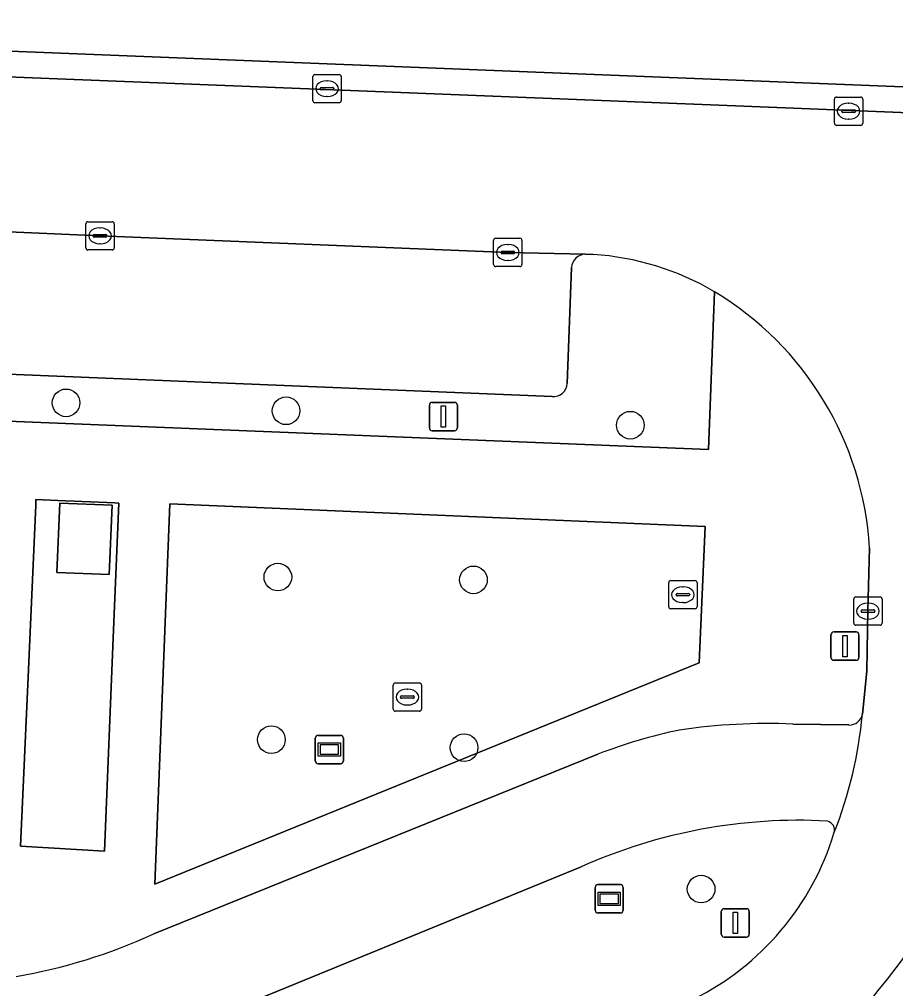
# Model space of a CAD drawing. Extents: x 160888 to 161385, y 386490 to 386908.
# Drawn here: x 161000.12 to 161031.08, y 386737.32 to 386771.57 of the extents above; entities that cross this region are included whole.
import ezdxf

# ---------------------------------------------------------------- set-up
doc = ezdxf.new("R2010")
doc.units = 0
for name, color, linetype in [('IMGEO_Berm_groen', 7, 'Continuous'), ('IMGEO_Boom', 7, 'Continuous'), ('IMGEO_Fietspad_gesloten', 7, 'Continuous'), ('IMGEO_Groenvoorziening', 7, 'Continuous'), ('IMGEO_Haag', 7, 'Continuous'), ('IMGEO_Kolk', 7, 'Continuous'), ('IMGEO_Lage_trafo', 7, 'Continuous'), ('IMGEO_Lichtmast', 7, 'Continuous'), ('IMGEO_Parkeervlak_open', 7, 'Continuous'), ('IMGEO_Reclamebord', 7, 'Continuous'), ('IMGEO_Rijbaan_lokaal_open', 7, 'Continuous'), ('IMGEO_Verkeersbordpaal', 7, 'Continuous'), ('IMGEO_Verkeerseiland_open', 7, 'Continuous'), ('IMGEO_Voetpad_open', 7, 'Continuous'), ('IMGEO_Wegwijzer', 7, 'Continuous')]:
    doc.layers.add(name, color=color, linetype=linetype)

msp = doc.modelspace()

# ---------------------------------------------------------------- linework, layer by layer
at = {"layer": 'IMGEO_Berm_groen'}
msp.add_lwpolyline([(161019.969, 386741.623), (161005.984, 386735.898), (161002.436, 386734.648), (161000, 386734.178), (160998.243, 386734.057), (160994.79, 386734.023), (160990.998, 386734.2), (160955.395, 386735.634)], dxfattribs=at)
for centre, radius, start, end in [((161027.672, 386724.407), 18.86, 86.9565, 114.1047), ((161028.592, 386742.922), 0.329, 340.8076, 75.8099), ((161019.655, 386745.612), 9.662, 296.3325, 343.1641)]:
    msp.add_arc(centre, radius, start, end, dxfattribs=at)
at = {"layer": 'IMGEO_Boom'}
for centre in [(161001.77, 386758.017), (161009.543, 386757.736), (161021.706, 386757.228), (161009.252, 386751.86), (161016.164, 386751.763), (161009.025, 386746.116), (161015.833, 386745.834), (161024.209, 386740.836)]:
    msp.add_circle(centre, 0.489, dxfattribs=at)
at = {"layer": 'IMGEO_Fietspad_gesloten'}
for points in [[(161029.432, 386746.635), (161027.454, 386746.669)], [(161020.564, 386745.601), (161004.866, 386739.253)], [(160992.282, 386737.671), (160955.08, 386739.168), (160921.46, 386740.524), (160922.279, 386736.94), (160925.661, 386736.849), (160955.395, 386735.634), (160990.998, 386734.2), (160994.79, 386734.023), (160998.243, 386734.057), (161000, 386734.178), (161002.436, 386734.648), (161005.984, 386735.898), (161019.969, 386741.623)]]:
    msp.add_lwpolyline(points, dxfattribs=at)
for centre, radius, start, end in [((161014.576, 386748.458), 15.399, 338.4966, 354.6213), ((161029.448, 386747.101), 0.467, 267.9771, 349.3425), ((161026.578, 386725.27), 21.417, 87.6554, 98.4032), ((161027.136, 386728.746), 18.091, 101.762, 111.3008), ((161027.672, 386724.407), 18.86, 86.9565, 114.1047), ((161028.592, 386742.922), 0.329, 340.8076, 75.8099), ((160996.766, 386756.848), 19.37, 279.6107, 294.7188)]:
    msp.add_arc(centre, radius, start, end, dxfattribs=at)
at = {"layer": 'IMGEO_Groenvoorziening'}
for points in [[(161040.477, 386768.819), (160971.789, 386771.566)], [(160971.292, 386770.67), (161024.832, 386768.53)], [(161024.832, 386768.53), (161040.927, 386767.887)], [(160959.343, 386767.626), (160959.307, 386766.728), (160959.002, 386759.048), (160988.523, 386757.824), (161000, 386757.358), (161024.466, 386756.364), (161024.679, 386761.943)], [(161020.39, 386763.259), (161020.116, 386763.266)], [(161019.631, 386762.8), (161019.476, 386758.706)], [(161018.946, 386758.238), (161000, 386759.013), (160988.591, 386759.479), (160965.706, 386760.42)]]:
    msp.add_lwpolyline(points, dxfattribs=at)
for points in [[(161003.447, 386750), (161003.629, 386754.478), (161003.492, 386754.484), (161001.482, 386754.567), (161000.705, 386754.599), (161000.697, 386754.405), (161000.443, 386748.593), (161000.155, 386742.356), (161003.129, 386742.174)], [(161003.297, 386751.95), (161001.444, 386752.026), (161001.545, 386754.474), (161003.398, 386754.397)], [(161024.348, 386753.648), (161005.439, 386754.448), (161004.911, 386741.011), (161024.141, 386748.828)]]:
    msp.add_lwpolyline(points, close=True, dxfattribs=at)
for centre, radius, start, end in [((161020.125, 386762.771), 0.495, 91.0243, 176.6866), ((161019.784, 386753.637), 9.641, 59.4874, 86.3973), ((161018.978, 386758.736), 0.499, 266.3832, 356.5071)]:
    msp.add_arc(centre, radius, start, end, dxfattribs=at)
at = {"layer": 'IMGEO_Haag'}
for points in [[(161040.477, 386768.819), (160971.789, 386771.566)], [(160971.292, 386770.67), (161024.832, 386768.53)], [(161024.832, 386768.53), (161040.927, 386767.887)], [(160959.343, 386767.626), (160959.307, 386766.728), (160959.002, 386759.048), (160988.523, 386757.824), (161000, 386757.358), (161024.466, 386756.364), (161024.679, 386761.943)], [(161020.39, 386763.259), (161020.116, 386763.266)], [(161019.631, 386762.8), (161019.476, 386758.706)], [(161018.946, 386758.238), (161000, 386759.013), (160988.591, 386759.479), (160965.706, 386760.42)]]:
    msp.add_lwpolyline(points, dxfattribs=at)
for centre, radius, start, end in [((161020.125, 386762.771), 0.495, 91.0243, 176.6866), ((161019.784, 386753.637), 9.641, 59.4874, 86.3973), ((161018.978, 386758.736), 0.499, 266.3832, 356.5071)]:
    msp.add_arc(centre, radius, start, end, dxfattribs=at)
at = {"layer": 'IMGEO_Kolk'}
for p, q in [((161010.489, 386768.692), (161010.489, 386769.544)), ((161010.564, 386769.618), (161011.416, 386769.618)), ((161011.49, 386769.544), (161011.49, 386768.692)), ((161010.977, 386769.398), (161011.002, 386769.398)), ((161010.748, 386769.112), (161010.748, 386769.124)), ((161011.186, 386769.075), (161010.788, 386769.075)), ((161010.791, 386769.161), (161011.189, 386769.161)), ((161011.232, 386769.124), (161011.232, 386769.112)), ((161011.416, 386768.618), (161010.564, 386768.618)), ((161011, 386768.838), (161010.975, 386768.838)), ((161028.919, 386767.896), (161028.919, 386768.748)), ((161028.994, 386768.822), (161029.846, 386768.822)), ((161029.407, 386768.602), (161029.432, 386768.602)), ((161029.92, 386768.748), (161029.92, 386767.896)), ((161029.178, 386768.316), (161029.178, 386768.328)), ((161029.616, 386768.279), (161029.218, 386768.279)), ((161029.221, 386768.365), (161029.619, 386768.365)), ((161029.662, 386768.328), (161029.662, 386768.316)), ((161029.846, 386767.822), (161028.994, 386767.822)), ((161029.43, 386768.042), (161029.405, 386768.042)), ((161002.543, 386764.418), (161003.395, 386764.418)), ((161002.468, 386763.492), (161002.468, 386764.344)), ((161002.956, 386764.198), (161002.981, 386764.198)), ((161003.469, 386764.344), (161003.469, 386763.492)), ((161002.727, 386763.912), (161002.727, 386763.924)), ((161003.165, 386763.875), (161002.767, 386763.875)), ((161002.77, 386763.961), (161003.168, 386763.961)), ((161003.211, 386763.924), (161003.211, 386763.912)), ((161016.877, 386762.905), (161016.877, 386763.757)), ((161016.952, 386763.831), (161017.804, 386763.831)), ((161017.878, 386763.757), (161017.878, 386762.905)), ((161003.395, 386763.418), (161002.543, 386763.418)), ((161002.979, 386763.638), (161002.954, 386763.638)), ((161017.179, 386763.374), (161017.577, 386763.374)), ((161017.365, 386763.611), (161017.39, 386763.611)), ((161017.136, 386763.325), (161017.136, 386763.337)), ((161017.574, 386763.288), (161017.176, 386763.288)), ((161017.388, 386763.051), (161017.363, 386763.051)), ((161017.62, 386763.337), (161017.62, 386763.325)), ((161017.804, 386762.831), (161016.952, 386762.831)), ((161023.137, 386751.739), (161023.989, 386751.739)), ((161023.062, 386750.813), (161023.062, 386751.665)), ((161023.55, 386751.519), (161023.575, 386751.519)), ((161024.063, 386751.665), (161024.063, 386750.813)), ((161023.321, 386751.233), (161023.321, 386751.245)), ((161023.759, 386751.196), (161023.361, 386751.196)), ((161023.364, 386751.282), (161023.762, 386751.282)), ((161023.805, 386751.245), (161023.805, 386751.233)), ((161029.602, 386750.232), (161029.602, 386751.084)), ((161029.677, 386751.158), (161030.529, 386751.158)), ((161030.603, 386751.084), (161030.603, 386750.232)), ((161023.989, 386750.739), (161023.137, 386750.739)), ((161023.573, 386750.959), (161023.548, 386750.959)), ((161029.904, 386750.701), (161030.302, 386750.701)), ((161030.09, 386750.938), (161030.115, 386750.938)), ((161029.861, 386750.652), (161029.861, 386750.664)), ((161030.299, 386750.615), (161029.901, 386750.615)), ((161030.113, 386750.378), (161030.088, 386750.378)), ((161030.345, 386750.664), (161030.345, 386750.652)), ((161030.529, 386750.158), (161029.677, 386750.158)), ((161013.328, 386747.195), (161013.328, 386748.047)), ((161013.403, 386748.121), (161014.255, 386748.121)), ((161014.329, 386748.047), (161014.329, 386747.195)), ((161013.587, 386747.615), (161013.587, 386747.627)), ((161013.63, 386747.664), (161014.028, 386747.664)), ((161013.816, 386747.901), (161013.841, 386747.901)), ((161014.071, 386747.627), (161014.071, 386747.615)), ((161014.025, 386747.578), (161013.627, 386747.578)), ((161013.839, 386747.341), (161013.814, 386747.341)), ((161014.255, 386747.121), (161013.403, 386747.121))]:
    msp.add_line(p, q, dxfattribs=at)
for points in [[(161010.489, 386768.692), (161010.489, 386769.544)], [(161010.564, 386769.618), (161011.416, 386769.618)], [(161011.49, 386769.544), (161011.49, 386768.692)], [(161011.416, 386768.618), (161010.564, 386768.618)], [(161028.919, 386767.896), (161028.919, 386768.748)], [(161028.994, 386768.822), (161029.846, 386768.822)], [(161029.92, 386768.748), (161029.92, 386767.896)], [(161029.846, 386767.822), (161028.994, 386767.822)], [(161002.543, 386764.418), (161003.395, 386764.418)], [(161002.468, 386763.492), (161002.468, 386764.344)], [(161003.469, 386764.344), (161003.469, 386763.492)], [(161016.877, 386762.905), (161016.877, 386763.757)], [(161016.952, 386763.831), (161017.804, 386763.831)], [(161017.878, 386763.757), (161017.878, 386762.905)], [(161003.395, 386763.418), (161002.543, 386763.418)], [(161017.804, 386762.831), (161016.952, 386762.831)], [(161023.137, 386751.739), (161023.989, 386751.739)], [(161023.062, 386750.813), (161023.062, 386751.665)], [(161024.063, 386751.665), (161024.063, 386750.813)], [(161029.602, 386750.232), (161029.602, 386751.084)], [(161029.677, 386751.158), (161030.529, 386751.158)], [(161030.603, 386751.084), (161030.603, 386750.232)], [(161023.989, 386750.739), (161023.137, 386750.739)], [(161030.529, 386750.158), (161029.677, 386750.158)], [(161013.328, 386747.195), (161013.328, 386748.047)], [(161013.403, 386748.121), (161014.255, 386748.121)], [(161014.329, 386748.047), (161014.329, 386747.195)], [(161014.255, 386747.121), (161013.403, 386747.121)]]:
    msp.add_lwpolyline(points, dxfattribs=at)
for centre, radius, start, end in [((161010.566, 386769.542), 0.0765, 91.552, 178.448), ((161010.566, 386769.542), 0.0765, 91.552, 178.448), ((161011.414, 386769.542), 0.0765, 1.552, 88.448), ((161011.414, 386769.542), 0.0765, 1.552, 88.448), ((161010.788, 386769.121), 0.0403, 85.8775, 175.7526), ((161010.785, 386769.111), 0.0366, 178.938, 274.7102), ((161011.189, 386769.118), 0.043, 264.8664, 352.4533), ((161011.193, 386769.123), 0.0386, 1.7309, 96.639), ((161010.566, 386768.694), 0.0765, 181.552, 268.448), ((161010.566, 386768.694), 0.0765, 181.552, 268.448), ((161011.414, 386768.694), 0.0765, 271.552, 358.448), ((161011.414, 386768.694), 0.0765, 271.552, 358.448), ((161028.996, 386768.746), 0.0765, 91.552, 178.448), ((161028.996, 386768.746), 0.0765, 91.552, 178.448), ((161029.844, 386768.746), 0.0765, 1.552, 88.448), ((161029.844, 386768.746), 0.0765, 1.552, 88.448), ((161029.218, 386768.325), 0.0403, 85.8775, 175.7526), ((161029.215, 386768.315), 0.0366, 178.938, 274.7102), ((161029.619, 386768.322), 0.043, 264.8664, 352.4533), ((161029.623, 386768.327), 0.0386, 1.7309, 96.639), ((161028.996, 386767.898), 0.0765, 181.552, 268.448), ((161028.996, 386767.898), 0.0765, 181.552, 268.448), ((161029.844, 386767.898), 0.0765, 271.552, 358.448), ((161029.844, 386767.898), 0.0765, 271.552, 358.448), ((161002.545, 386764.342), 0.0765, 91.552, 178.448), ((161002.545, 386764.342), 0.0765, 91.552, 178.448), ((161003.393, 386764.342), 0.0765, 1.552, 88.448), ((161003.393, 386764.342), 0.0765, 1.552, 88.448), ((161002.767, 386763.921), 0.0403, 85.8775, 175.7526), ((161002.764, 386763.911), 0.0366, 178.938, 274.7102), ((161003.168, 386763.918), 0.043, 264.8664, 352.4533), ((161003.172, 386763.923), 0.0386, 1.7309, 96.639), ((161016.954, 386763.755), 0.0765, 91.552, 178.448), ((161016.954, 386763.755), 0.0765, 91.552, 178.448), ((161017.802, 386763.755), 0.0765, 1.552, 88.448), ((161017.802, 386763.755), 0.0765, 1.552, 88.448), ((161002.545, 386763.494), 0.0765, 181.552, 268.448), ((161002.545, 386763.494), 0.0765, 181.552, 268.448), ((161003.393, 386763.494), 0.0765, 271.552, 358.448), ((161003.393, 386763.494), 0.0765, 271.552, 358.448), ((161017.176, 386763.334), 0.0403, 85.8775, 175.7526), ((161017.581, 386763.336), 0.0386, 1.7309, 96.639), ((161017.173, 386763.324), 0.0366, 178.938, 274.7102), ((161017.577, 386763.331), 0.043, 264.8664, 352.4533), ((161016.954, 386762.907), 0.0765, 181.552, 268.448), ((161016.954, 386762.907), 0.0765, 181.552, 268.448), ((161017.802, 386762.907), 0.0765, 271.552, 358.448), ((161017.802, 386762.907), 0.0765, 271.552, 358.448), ((161023.139, 386751.663), 0.0765, 91.552, 178.448), ((161023.139, 386751.663), 0.0765, 91.552, 178.448), ((161023.987, 386751.663), 0.0765, 1.552, 88.448), ((161023.987, 386751.663), 0.0765, 1.552, 88.448), ((161023.361, 386751.242), 0.0403, 85.8775, 175.7526), ((161023.358, 386751.232), 0.0366, 178.938, 274.7102), ((161023.762, 386751.239), 0.043, 264.8664, 352.4533), ((161023.766, 386751.244), 0.0386, 1.7309, 96.639), ((161029.679, 386751.082), 0.0765, 91.552, 178.448), ((161029.679, 386751.082), 0.0765, 91.552, 178.448), ((161030.527, 386751.082), 0.0765, 1.552, 88.448), ((161030.527, 386751.082), 0.0765, 1.552, 88.448), ((161023.139, 386750.815), 0.0765, 181.552, 268.448), ((161023.139, 386750.815), 0.0765, 181.552, 268.448), ((161023.987, 386750.815), 0.0765, 271.552, 358.448), ((161023.987, 386750.815), 0.0765, 271.552, 358.448), ((161029.901, 386750.661), 0.0403, 85.8775, 175.7526), ((161030.306, 386750.663), 0.0386, 1.7309, 96.639), ((161029.898, 386750.651), 0.0366, 178.938, 274.7102), ((161030.302, 386750.658), 0.043, 264.8664, 352.4533), ((161029.679, 386750.234), 0.0765, 181.552, 268.448), ((161029.679, 386750.234), 0.0765, 181.552, 268.448), ((161030.527, 386750.234), 0.0765, 271.552, 358.448), ((161030.527, 386750.234), 0.0765, 271.552, 358.448), ((161013.405, 386748.045), 0.0765, 91.552, 178.448), ((161013.405, 386748.045), 0.0765, 91.552, 178.448), ((161014.253, 386748.045), 0.0765, 1.552, 88.448), ((161014.253, 386748.045), 0.0765, 1.552, 88.448), ((161013.627, 386747.624), 0.0403, 85.8775, 175.7526), ((161013.624, 386747.614), 0.0366, 178.938, 274.7102), ((161014.028, 386747.621), 0.043, 264.8664, 352.4533), ((161014.032, 386747.626), 0.0386, 1.7309, 96.639), ((161013.405, 386747.197), 0.0765, 181.552, 268.448), ((161013.405, 386747.197), 0.0765, 181.552, 268.448), ((161014.253, 386747.197), 0.0765, 271.552, 358.448), ((161014.253, 386747.197), 0.0765, 271.552, 358.448)]:
    msp.add_arc(centre, radius, start, end, dxfattribs=at)
for centre, major_axis, ratio, start_param, end_param in [((161010.976, 386769.118), (-0.387, 0.002), 0.722429, 4.712389, 7.853982), ((161011.001, 386769.118), (-0.39, 0.002), 0.717154, 1.570796, 4.712389), ((161029.406, 386768.322), (-0.387, 0.002), 0.722429, 4.712389, 7.853982), ((161029.431, 386768.322), (-0.39, 0.002), 0.717154, 1.570796, 4.712389), ((161002.955, 386763.918), (-0.387, 0.002), 0.722429, 4.712389, 7.853982), ((161002.98, 386763.918), (-0.39, 0.002), 0.717154, 1.570796, 4.712389), ((161017.364, 386763.331), (-0.387, 0.002), 0.722429, 4.712389, 7.853982), ((161017.389, 386763.331), (-0.39, 0.002), 0.717154, 1.570796, 4.712389), ((161023.549, 386751.239), (-0.387, 0.002), 0.722429, 4.712389, 7.853982), ((161023.574, 386751.239), (-0.39, 0.002), 0.717154, 1.570796, 4.712389), ((161030.089, 386750.658), (-0.387, 0.002), 0.722429, 4.712389, 7.853982), ((161030.114, 386750.658), (-0.39, 0.002), 0.717154, 1.570796, 4.712389), ((161013.815, 386747.621), (-0.387, 0.002), 0.722429, 4.712389, 7.853982), ((161013.84, 386747.621), (-0.39, 0.002), 0.717154, 1.570796, 4.712389)]:
    msp.add_ellipse(centre, major_axis=major_axis, ratio=ratio, start_param=start_param, end_param=end_param, dxfattribs=at)
at = {"layer": 'IMGEO_Lage_trafo'}
msp.add_lwpolyline([(161003.297, 386751.95), (161003.398, 386754.397), (161001.545, 386754.474), (161001.444, 386752.026)], close=True, dxfattribs=at)
at = {"layer": 'IMGEO_Lichtmast'}
for p, q in [((161014.608, 386757.134), (161014.608, 386757.934)), ((161014.608, 386757.934), (161014.608, 386757.134)), ((161014.708, 386758.034), (161015.498, 386758.034)), ((161015.498, 386758.034), (161014.708, 386758.034)), ((161015.598, 386757.934), (161015.598, 386757.134)), ((161015.598, 386757.134), (161015.598, 386757.934)), ((161015.498, 386757.034), (161014.708, 386757.034)), ((161014.708, 386757.034), (161015.498, 386757.034)), ((161028.795, 386749.022), (161028.795, 386749.822)), ((161028.795, 386749.822), (161028.795, 386749.022)), ((161028.895, 386749.922), (161029.685, 386749.922)), ((161029.685, 386749.922), (161028.895, 386749.922)), ((161029.785, 386749.822), (161029.785, 386749.022)), ((161029.785, 386749.022), (161029.785, 386749.822)), ((161029.685, 386748.922), (161028.895, 386748.922)), ((161028.895, 386748.922), (161029.685, 386748.922))]:
    msp.add_line(p, q, dxfattribs=at)
for points in [[(161015.028, 386757.909), (161015.178, 386757.909), (161015.178, 386757.159), (161015.028, 386757.159), (161015.028, 386757.909)], [(161029.215, 386749.797), (161029.365, 386749.797), (161029.365, 386749.047), (161029.215, 386749.047), (161029.215, 386749.797)]]:
    msp.add_lwpolyline(points, dxfattribs=at)
for centre, start, end in [((161014.708, 386757.934), 90, 180), ((161014.708, 386757.934), 90, 180), ((161015.498, 386757.934), 0, 90), ((161015.498, 386757.934), 360, 90), ((161014.708, 386757.134), 180, 270), ((161014.708, 386757.134), 180, 270), ((161015.498, 386757.134), 270, 0), ((161015.498, 386757.134), 270, 0), ((161028.895, 386749.822), 90, 180), ((161028.895, 386749.822), 90, 180), ((161029.685, 386749.822), 0, 90), ((161029.685, 386749.822), 360, 90), ((161028.895, 386749.022), 180, 270), ((161028.895, 386749.022), 180, 270), ((161029.685, 386749.022), 270, 0), ((161029.685, 386749.022), 270, 0)]:
    msp.add_arc(centre, 0.1, start, end, dxfattribs=at)
at = {"layer": 'IMGEO_Parkeervlak_open'}
for points in [[(160971.789, 386771.566), (161040.477, 386768.819)], [(161020.116, 386763.266), (161017.378, 386763.331), (161002.969, 386763.918), (161000, 386764.044), (160988.998, 386764.511), (160964.56, 386765.508)], [(161019.476, 386758.706), (161019.631, 386762.8)], [(160965.706, 386760.42), (160988.591, 386759.479), (161000, 386759.013), (161018.946, 386758.238)]]:
    msp.add_lwpolyline(points, dxfattribs=at)
for centre, radius, start, end in [((161020.125, 386762.771), 0.495, 91.0243, 176.6866), ((161018.978, 386758.736), 0.499, 266.3832, 356.5071)]:
    msp.add_arc(centre, radius, start, end, dxfattribs=at)
at = {"layer": 'IMGEO_Reclamebord'}
for p, q in [((161010.676, 386746.268), (161011.466, 386746.268)), ((161011.466, 386746.268), (161010.676, 386746.268)), ((161010.576, 386745.368), (161010.576, 386746.168)), ((161010.576, 386746.168), (161010.576, 386745.368)), ((161011.566, 386746.168), (161011.566, 386745.368)), ((161011.566, 386745.368), (161011.566, 386746.168)), ((161011.466, 386745.268), (161010.676, 386745.268)), ((161010.676, 386745.268), (161011.466, 386745.268))]:
    msp.add_line(p, q, dxfattribs=at)
for points in [[(161010.677, 386746), (161011.465, 386746), (161011.465, 386745.536), (161010.677, 386745.536), (161010.677, 386746)], [(161010.742, 386745.935), (161010.742, 386745.601), (161011.4, 386745.601), (161011.4, 386745.935), (161010.742, 386745.935)]]:
    msp.add_lwpolyline(points, dxfattribs=at)
for centre, start, end in [((161010.676, 386746.168), 90, 180), ((161010.676, 386746.168), 90, 180), ((161011.466, 386746.168), 0, 90), ((161011.466, 386746.168), 360, 90), ((161010.676, 386745.368), 180, 270), ((161010.676, 386745.368), 180, 270), ((161011.466, 386745.368), 270, 0), ((161011.466, 386745.368), 270, 0)]:
    msp.add_arc(centre, 0.1, start, end, dxfattribs=at)
at = {"layer": 'IMGEO_Rijbaan_lokaal_open'}
for points in [[(161039.969, 386741.976), (161040.188, 386748.54), (161040.322, 386752.57), (161040.339, 386753.084), (161040.927, 386767.887), (161024.832, 386768.53), (160971.292, 386770.67), (160970.889, 386770.686)], [(160964.56, 386765.508), (160988.998, 386764.511), (161000, 386764.044), (161002.969, 386763.918), (161017.378, 386763.331), (161020.116, 386763.266), (161020.39, 386763.259)], [(161030.157, 386752.9), (161030.103, 386750.658), (161030.092, 386750), (161030.068, 386748.541), (161029.907, 386747.015)]]:
    msp.add_lwpolyline(points, dxfattribs=at)
for centre, radius, start, end in [((161019.784, 386753.637), 9.641, 59.4874, 86.3973), ((161018.845, 386752.228), 11.332, 3.3985, 59.0141), ((161014.576, 386748.458), 15.399, 338.4966, 354.6213), ((161019.655, 386745.612), 9.662, 296.3325, 343.1641), ((161010.924, 386753.357), 25.326, 315.3005, 324.5609)]:
    msp.add_arc(centre, radius, start, end, dxfattribs=at)
at = {"layer": 'IMGEO_Verkeersbordpaal'}
for p, q in [((161025.018, 386740.143), (161025.808, 386740.143)), ((161025.808, 386740.143), (161025.018, 386740.143)), ((161024.918, 386739.243), (161024.918, 386740.043)), ((161024.918, 386740.043), (161024.918, 386739.243)), ((161025.908, 386740.043), (161025.908, 386739.243)), ((161025.908, 386739.243), (161025.908, 386740.043)), ((161025.808, 386739.143), (161025.018, 386739.143)), ((161025.018, 386739.143), (161025.808, 386739.143))]:
    msp.add_line(p, q, dxfattribs=at)
msp.add_lwpolyline([(161025.338, 386740.018), (161025.488, 386740.018), (161025.488, 386739.268), (161025.338, 386739.268), (161025.338, 386740.018)], dxfattribs=at)
for centre, start, end in [((161025.018, 386740.043), 90, 180), ((161025.018, 386740.043), 90, 180), ((161025.808, 386740.043), 0, 90), ((161025.808, 386740.043), 360, 90), ((161025.018, 386739.243), 180, 270), ((161025.018, 386739.243), 180, 270), ((161025.808, 386739.243), 270, 0), ((161025.808, 386739.243), 270, 0)]:
    msp.add_arc(centre, 0.1, start, end, dxfattribs=at)
at = {"layer": 'IMGEO_Verkeerseiland_open'}
msp.add_arc((161010.924, 386753.357), 25.326, 315.3005, 324.5609, dxfattribs=at)
at = {"layer": 'IMGEO_Voetpad_open'}
for points in [[(161024.679, 386761.943), (161024.466, 386756.364), (161000, 386757.358), (160988.523, 386757.824), (160959.002, 386759.048), (160958.895, 386756.331), (160960.162, 386756.277), (160960.156, 386756.131), (160996.998, 386754.61), (160996.797, 386750), (160996.742, 386748.751), (160996.473, 386742.58), (160996.272, 386737.982)], [(161029.907, 386747.015), (161030.068, 386748.541), (161030.092, 386750), (161030.103, 386750.658), (161030.157, 386752.9)], [(161027.454, 386746.669), (161029.432, 386746.635)], [(161004.866, 386739.253), (161020.564, 386745.601)]]:
    msp.add_lwpolyline(points, dxfattribs=at)
for points in [[(161003.129, 386742.174), (161000.155, 386742.356), (161000.443, 386748.593), (161000.697, 386754.405), (161000.705, 386754.599), (161001.482, 386754.567), (161003.492, 386754.484), (161003.629, 386754.478), (161003.447, 386750)], [(161024.348, 386753.648), (161024.141, 386748.828), (161004.911, 386741.011), (161005.439, 386754.448)]]:
    msp.add_lwpolyline(points, close=True, dxfattribs=at)
for centre, radius, start, end in [((161018.845, 386752.228), 11.332, 3.3985, 59.0141), ((161029.448, 386747.101), 0.467, 267.9771, 349.3425), ((161026.578, 386725.27), 21.417, 87.6554, 98.4032), ((161027.136, 386728.746), 18.091, 101.762, 111.3008), ((160996.766, 386756.848), 19.37, 279.6107, 294.7188)]:
    msp.add_arc(centre, radius, start, end, dxfattribs=at)
at = {"layer": 'IMGEO_Wegwijzer'}
for p, q in [((161020.464, 386740.094), (161020.464, 386740.894)), ((161020.464, 386740.894), (161020.464, 386740.094)), ((161020.564, 386740.994), (161021.354, 386740.994)), ((161021.354, 386740.994), (161020.564, 386740.994)), ((161021.454, 386740.894), (161021.454, 386740.094)), ((161021.454, 386740.094), (161021.454, 386740.894)), ((161021.354, 386739.994), (161020.564, 386739.994)), ((161020.564, 386739.994), (161021.354, 386739.994))]:
    msp.add_line(p, q, dxfattribs=at)
for points in [[(161020.565, 386740.726), (161021.353, 386740.726), (161021.353, 386740.262), (161020.565, 386740.262), (161020.565, 386740.726)], [(161020.63, 386740.661), (161020.63, 386740.327), (161021.288, 386740.327), (161021.288, 386740.661), (161020.63, 386740.661)]]:
    msp.add_lwpolyline(points, dxfattribs=at)
for centre, start, end in [((161020.564, 386740.894), 90, 180), ((161020.564, 386740.894), 90, 180), ((161021.354, 386740.894), 0, 90), ((161021.354, 386740.894), 360, 90), ((161020.564, 386740.094), 180, 270), ((161020.564, 386740.094), 180, 270), ((161021.354, 386740.094), 270, 0), ((161021.354, 386740.094), 270, 0)]:
    msp.add_arc(centre, 0.1, start, end, dxfattribs=at)

doc.saveas('drawing.dxf')
